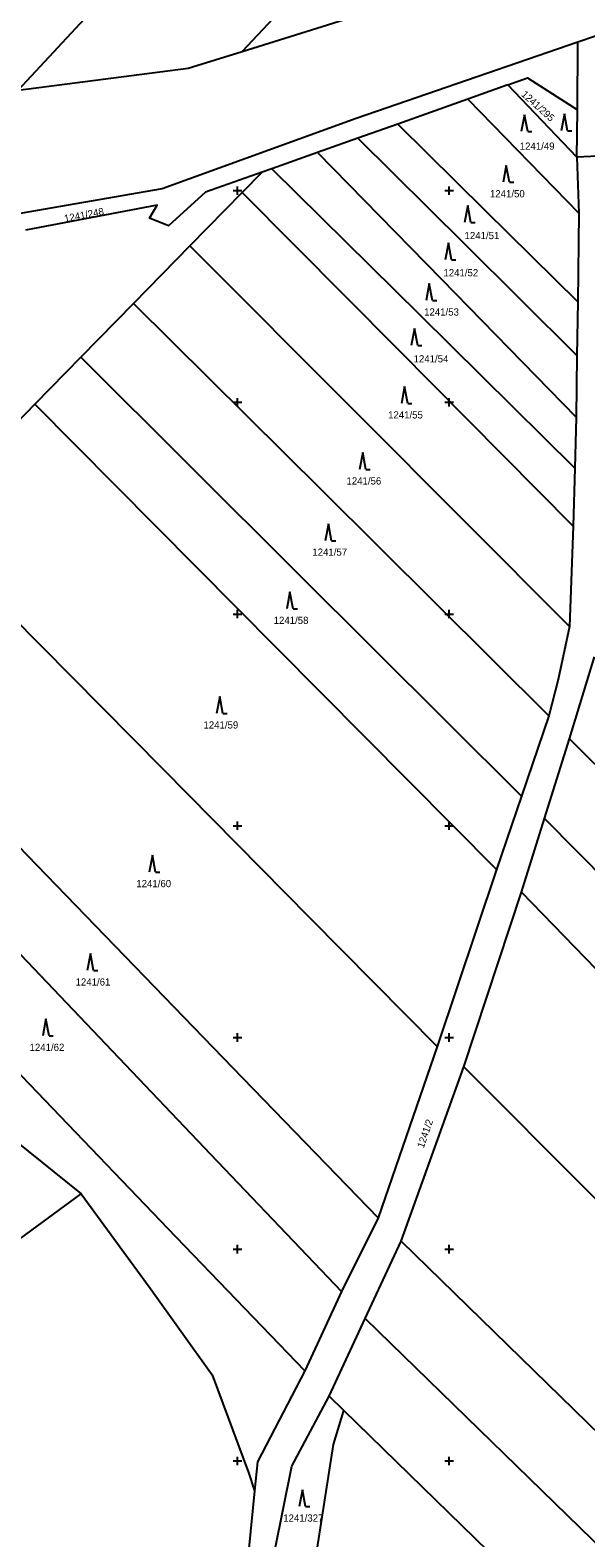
# Model space of a CAD drawing. Extents: x -776734 to -748832, y -1118122 to -976986.
# Drawn here: x -751749 to -751617.7, y -1115218.2 to -1114862.1 of the extents above; entities that cross this region are included whole.
import ezdxf

# ---------------------------------------------------------------- set-up
doc = ezdxf.new("R2010")
doc.units = 0
for name, color, linetype in [('KM_Hranice parcel', 7, 'Continuous'), ('KM_Parcelní čísla', 7, 'Continuous'), ('KM_Značky kultur', 7, 'Continuous'), ('Level 61 Křížky', 7, 'Continuous')]:
    doc.layers.add(name, color=color, linetype=linetype)

msp = doc.modelspace()

# ---------------------------------------------------------------- linework, layer by layer
at = {"layer": 'KM_Hranice parcel'}
for p, q in [((-751698.88, -1114867.14), (-751640.29, -1114848.78)), ((-751611.28, -1114862.12), (-751619.58, -1114864.94)), ((-751619.71, -1114880.94), (-751619.58, -1114864.94)), ((-751636.13, -1114875.06), (-751645.58, -1114878.41)), ((-751619.8, -1114892.13), (-751636.13, -1114875.06)), ((-751645.58, -1114878.41), (-751662.15, -1114884.29)), ((-751645.58, -1114878.41), (-751619.39, -1114905.36)), ((-751619.8, -1114892.13), (-751619.71, -1114880.94)), ((-751662.15, -1114884.29), (-751671.53, -1114887.62)), ((-751671.53, -1114887.62), (-751681.12, -1114891.02)), ((-751681.12, -1114891.02), (-751691.86, -1114894.83)), ((-751611.61, -1114891.73), (-751619.8, -1114892.13)), ((-751619.8, -1114892.13), (-751619.39, -1114905.36)), ((-751694.2, -1114895.66), (-751698.87, -1114900.43)), ((-751691.86, -1114894.83), (-751694.2, -1114895.66)), ((-751698.87, -1114900.43), (-751711.24, -1114913.05)), ((-751619.39, -1114905.36), (-751619.64, -1114926.27)), ((-751711.24, -1114913.05), (-751724.55, -1114926.64)), ((-751724.55, -1114926.64), (-751737.01, -1114939.35)), ((-751619.64, -1114926.27), (-751619.8, -1114938.96)), ((-751737.01, -1114939.35), (-751747.89, -1114950.46)), ((-751619.8, -1114938.96), (-751619.97, -1114953.48)), ((-751747.89, -1114950.46), (-751775.23, -1114978.37)), ((-751619.97, -1114953.48), (-751620.28, -1114965.58)), ((-751620.28, -1114965.58), (-751620.68, -1114979.27)), ((-751620.68, -1114979.27), (-751621.6, -1115002.97)), ((-751621.58, -1115029.44), (-751615.7, -1115010.07)), ((-751626.49, -1115024.01), (-751632.94, -1115043.01)), ((-751627.48, -1115048.25), (-751621.58, -1115029.44)), ((-751632.94, -1115043.01), (-751638.82, -1115060.35)), ((-751632.94, -1115065.66), (-751627.48, -1115048.25)), ((-751638.82, -1115060.35), (-751652.82, -1115102.17)), ((-751646.49, -1115106.97), (-751632.94, -1115065.66)), ((-751652.82, -1115102.17), (-751666.74, -1115142.61)), ((-751661.35, -1115148.11), (-751646.49, -1115106.97)), ((-751752.68, -1115124.23), (-751736.94, -1115136.91)), ((-751666.74, -1115142.61), (-751675.46, -1115159.97)), ((-751669.82, -1115166.34), (-751661.35, -1115148.11)), ((-751675.46, -1115159.97), (-751684.11, -1115178.76)), ((-751678.35, -1115184.67), (-751669.82, -1115166.34)), ((-751674.84, -1115188.09), (-751678.35, -1115184.67)), ((-751695.96, -1115207.1), (-751697.9, -1115226.76))]:
    msp.add_line(p, q, dxfattribs=at)
for points in [[(-751751.78, -1114876.29), (-751714.18, -1114835.71), (-751676.85, -1114795.4), (-751615.92, -1114729.62)], [(-751618.19, -1114781.14), (-751666.18, -1114832.29), (-751698.88, -1114867.14)], [(-751619.58, -1114864.94), (-751671.94, -1114882.94), (-751717.81, -1114899.58), (-751754.97, -1114906.02), (-751784.43, -1114907.15), (-751843.55, -1114904.34), (-751858.89, -1114907.41)], [(-751751.78, -1114876.29), (-751711.61, -1114871.13), (-751698.88, -1114867.14)], [(-751636.13, -1114875.06), (-751631.51, -1114873.41), (-751619.71, -1114880.94)], [(-751662.15, -1114884.29), (-751641.5, -1114904.68), (-751619.64, -1114926.27)], [(-751671.53, -1114887.62), (-751646.45, -1114912.51), (-751619.8, -1114938.96)], [(-751681.12, -1114891.02), (-751651.8, -1114920.96), (-751619.97, -1114953.48)], [(-751694.2, -1114895.66), (-751707.54, -1114900.39), (-751716.28, -1114908.3), (-751720.75, -1114906.52), (-751718.97, -1114903.41), (-751750.07, -1114909.36)], [(-751691.86, -1114894.83), (-751657.04, -1114929.24), (-751620.28, -1114965.58)], [(-751698.87, -1114900.43), (-751662.2, -1114937.4), (-751620.68, -1114979.27)], [(-751711.24, -1114913.05), (-751671.82, -1114952.59), (-751621.6, -1115002.97)], [(-751724.55, -1114926.64), (-751680.02, -1114970.85), (-751626.49, -1115024.01)], [(-751737.01, -1114939.35), (-751685.69, -1114990.47), (-751632.94, -1115043.01)], [(-751747.89, -1114950.46), (-751690.76, -1115008.02), (-751638.82, -1115060.35)], [(-751775.23, -1114978.37), (-751717.58, -1115036.67), (-751682.94, -1115071.71), (-751652.82, -1115102.17)], [(-751800.61, -1115004.27), (-751745.16, -1115061.58), (-751698.78, -1115109.5), (-751666.74, -1115142.61)], [(-751621.6, -1115002.97), (-751624.24, -1115015.43), (-751626.49, -1115024.01)], [(-751812.42, -1115016.33), (-751759.07, -1115072.28), (-751706.35, -1115127.57), (-751675.46, -1115159.97)], [(-751826.42, -1115030.62), (-751774.79, -1115084.37), (-751714.53, -1115147.09), (-751684.11, -1115178.76)], [(-751356.99, -1115292.44), (-751403.05, -1115246.66), (-751490.29, -1115159.94), (-751549.32, -1115101.27), (-751621.58, -1115029.44)], [(-751368.11, -1115310.4), (-751418.59, -1115259.37), (-751499.72, -1115177.37), (-751558.64, -1115117.82), (-751627.48, -1115048.25)], [(-751378.65, -1115327.98), (-751433.41, -1115271.49), (-751504.7, -1115197.94), (-751567.36, -1115133.3), (-751632.94, -1115065.66)], [(-751396.88, -1115357.36), (-751455.66, -1115298.4), (-751517.85, -1115236.02), (-751585.93, -1115167.72), (-751646.49, -1115106.97)], [(-751879.71, -1115241.63), (-751837.58, -1115210.73), (-751780.06, -1115168.54), (-751736.94, -1115136.91)], [(-751736.94, -1115136.91), (-751720.61, -1115159.22), (-751705.99, -1115179.66), (-751697.43, -1115202.74), (-751695.96, -1115207.1)], [(-751661.35, -1115148.11), (-751601.74, -1115206.16), (-751534.09, -1115272.02), (-751481.49, -1115323.24), (-751413.91, -1115389.05)], [(-751669.82, -1115166.34), (-751607.26, -1115227.27), (-751542.69, -1115290.14), (-751499.9, -1115331.82), (-751421.37, -1115408.28)], [(-751684.11, -1115178.76), (-751695.28, -1115200.25), (-751695.96, -1115207.1)], [(-751691.19, -1115221.19), (-751687.13, -1115201.26), (-751678.35, -1115184.67)], [(-751684.06, -1115239.48), (-751677.31, -1115196.13), (-751674.84, -1115188.09)], [(-751433.56, -1115423.29), (-751518.5, -1115340.49), (-751551.38, -1115308.44), (-751612.82, -1115248.55), (-751674.84, -1115188.09)]]:
    msp.add_lwpolyline(points, dxfattribs=at)
at = {"layer": 'KM_Značky kultur'}
for p, q in [((-751632.2, -1114882.08), (-751632.95, -1114886.08)), ((-751631.45, -1114886.08), (-751632.2, -1114882.08)), ((-751622.79, -1114881.9), (-751623.54, -1114885.9)), ((-751622.04, -1114885.9), (-751622.79, -1114881.9)), ((-751631.45, -1114886.08), (-751630.454, -1114886.08)), ((-751622.04, -1114885.9), (-751621.044, -1114885.9)), ((-751636.5, -1114894.04), (-751637.25, -1114898.04)), ((-751635.75, -1114898.04), (-751636.5, -1114894.04)), ((-751635.75, -1114898.04), (-751634.754, -1114898.04)), ((-751645.59, -1114903.51), (-751646.34, -1114907.51)), ((-751644.84, -1114907.51), (-751645.59, -1114903.51)), ((-751644.84, -1114907.51), (-751643.844, -1114907.51)), ((-751650.19, -1114912.37), (-751650.94, -1114916.37)), ((-751649.44, -1114916.37), (-751650.19, -1114912.37)), ((-751649.44, -1114916.37), (-751648.444, -1114916.37)), ((-751654.68, -1114921.94), (-751655.43, -1114925.94)), ((-751653.93, -1114925.94), (-751654.68, -1114921.94)), ((-751653.93, -1114925.94), (-751652.934, -1114925.94)), ((-751658.18, -1114932.61), (-751658.93, -1114936.61)), ((-751657.43, -1114936.61), (-751658.18, -1114932.61)), ((-751657.43, -1114936.61), (-751656.434, -1114936.61)), ((-751660.54, -1114946.27), (-751661.29, -1114950.27)), ((-751659.79, -1114950.27), (-751660.54, -1114946.27)), ((-751659.79, -1114950.27), (-751658.794, -1114950.27)), ((-751670.41, -1114961.87), (-751671.16, -1114965.87)), ((-751669.66, -1114965.87), (-751670.41, -1114961.87)), ((-751669.66, -1114965.87), (-751668.664, -1114965.87)), ((-751678.51, -1114978.68), (-751679.26, -1114982.68)), ((-751677.76, -1114982.68), (-751678.51, -1114978.68)), ((-751677.76, -1114982.68), (-751676.764, -1114982.68)), ((-751687.59, -1114994.79), (-751688.34, -1114998.79)), ((-751686.84, -1114998.79), (-751687.59, -1114994.79)), ((-751686.84, -1114998.79), (-751685.844, -1114998.79)), ((-751704.19, -1115019.5), (-751704.94, -1115023.5)), ((-751703.44, -1115023.5), (-751704.19, -1115019.5)), ((-751703.44, -1115023.5), (-751702.444, -1115023.5)), ((-751720.07, -1115056.96), (-751720.82, -1115060.96)), ((-751719.32, -1115060.96), (-751720.07, -1115056.96)), ((-751719.32, -1115060.96), (-751718.324, -1115060.96)), ((-751734.74, -1115080.19), (-751735.49, -1115084.19)), ((-751733.99, -1115084.19), (-751734.74, -1115080.19)), ((-751733.99, -1115084.19), (-751732.994, -1115084.19)), ((-751745.25, -1115095.62), (-751746, -1115099.62)), ((-751744.5, -1115099.62), (-751745.25, -1115095.62)), ((-751744.5, -1115099.62), (-751743.504, -1115099.62)), ((-751684.67, -1115206.79), (-751685.42, -1115210.79)), ((-751683.92, -1115210.79), (-751684.67, -1115206.79)), ((-751683.92, -1115210.79), (-751682.924, -1115210.79))]:
    msp.add_line(p, q, dxfattribs=at)
at = {"layer": 'Level 61 Křížky'}
for p, q in [((-751700, -1114900), (-751700, -1114899)), ((-751650, -1114900), (-751650, -1114899)), ((-751701, -1114900), (-751699, -1114900)), ((-751700, -1114901), (-751700, -1114900)), ((-751651, -1114900), (-751649, -1114900)), ((-751650, -1114901), (-751650, -1114900)), ((-751700, -1114950), (-751700, -1114949)), ((-751650, -1114950), (-751650, -1114949)), ((-751701, -1114950), (-751699, -1114950)), ((-751700, -1114951), (-751700, -1114950)), ((-751651, -1114950), (-751649, -1114950)), ((-751650, -1114951), (-751650, -1114950)), ((-751700, -1115000), (-751700, -1114999)), ((-751650, -1115000), (-751650, -1114999)), ((-751701, -1115000), (-751699, -1115000)), ((-751700, -1115001), (-751700, -1115000)), ((-751651, -1115000), (-751649, -1115000)), ((-751650, -1115001), (-751650, -1115000)), ((-751700, -1115050), (-751700, -1115049)), ((-751650, -1115050), (-751650, -1115049)), ((-751701, -1115050), (-751699, -1115050)), ((-751700, -1115051), (-751700, -1115050)), ((-751651, -1115050), (-751649, -1115050)), ((-751650, -1115051), (-751650, -1115050)), ((-751701, -1115100), (-751699, -1115100)), ((-751700, -1115100), (-751700, -1115099)), ((-751700, -1115101), (-751700, -1115100)), ((-751651, -1115100), (-751649, -1115100)), ((-751650, -1115100), (-751650, -1115099)), ((-751650, -1115101), (-751650, -1115100)), ((-751701, -1115150), (-751699, -1115150)), ((-751700, -1115150), (-751700, -1115149)), ((-751700, -1115151), (-751700, -1115150)), ((-751651, -1115150), (-751649, -1115150)), ((-751650, -1115150), (-751650, -1115149)), ((-751650, -1115151), (-751650, -1115150)), ((-751701, -1115200), (-751699, -1115200)), ((-751700, -1115200), (-751700, -1115199)), ((-751700, -1115201), (-751700, -1115200)), ((-751651, -1115200), (-751649, -1115200)), ((-751650, -1115200), (-751650, -1115199)), ((-751650, -1115201), (-751650, -1115200))]:
    msp.add_line(p, q, dxfattribs=at)

# ---------------------------------------------------------------- texts
at = {"layer": 'KM_Parcelní čísla'}
for s, rotation, p in [('1241/295', 318, (-751633.088, -1114877.491)), ('1241/248', 10.999997, (-751740.747, -1114907.484)), ('1241/2', 71, (-751656.016, -1115126.256))]:
    msp.add_text(s, height=1.7, rotation=rotation, dxfattribs=at).set_placement(p)
for s, p in [('1241/49', (-751633.32, -1114890.35)), ('1241/50', (-751640.36, -1114901.59)), ('1241/51', (-751646.36, -1114911.47)), ('1241/52', (-751651.35, -1114920.25)), ('1241/53', (-751655.91, -1114929.52)), ('1241/54', (-751658.4, -1114940.58)), ('1241/55', (-751664.42, -1114953.82)), ('1241/56', (-751674.25, -1114969.42)), ('1241/57', (-751682.31, -1114986.23)), ('1241/58', (-751691.45, -1115002.34)), ('1241/59', (-751708.03, -1115027.05)), ('1241/60', (-751723.89, -1115064.51)), ('1241/61', (-751738.23, -1115087.74)), ('1241/62', (-751749.11, -1115103.17)), ('1241/327', (-751689.18, -1115214.34))]:
    msp.add_text(s, height=1.7, dxfattribs=at).set_placement(p)

doc.saveas('drawing.dxf')
